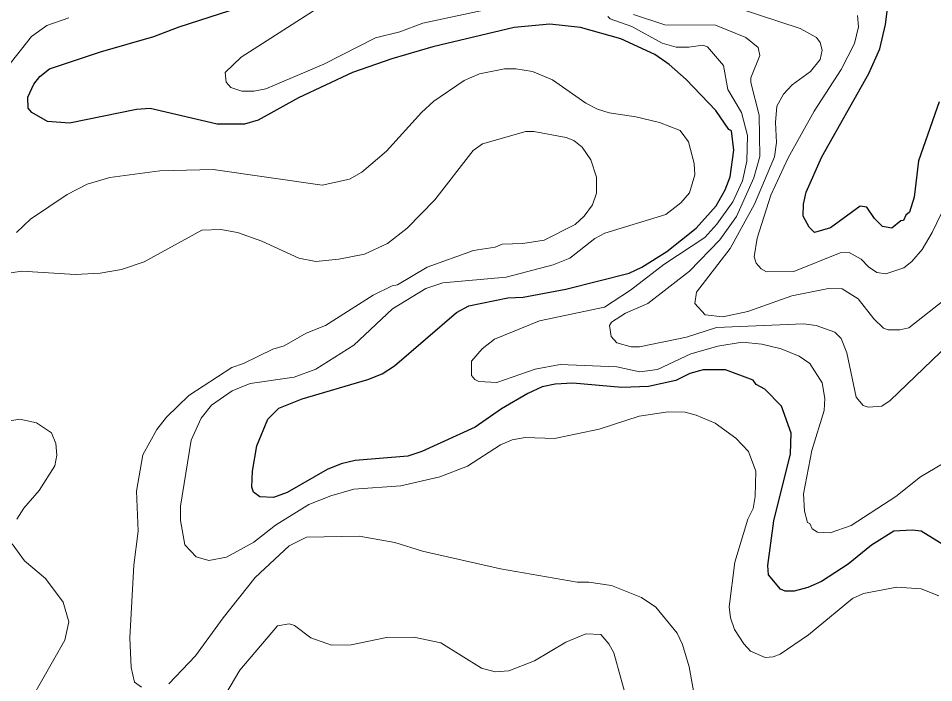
# Model space of a CAD drawing. Extents: x 598.3 to 623.2, y 6902.2 to 6930.1.
# Drawn here: x 619.848 to 621.169, y 6905.225 to 6906.184 of the extents above; entities that cross this region are included whole.
import ezdxf

# ---------------------------------------------------------------- set-up
doc = ezdxf.new("R2010")
doc.units = 0
doc.header["$LTSCALE"] = 0.032
doc.layers.add('1', color=7, linetype='Continuous', lineweight=25)
doc.layers.add('2', color=7, linetype='Continuous', lineweight=13)

msp = doc.modelspace()

# ---------------------------------------------------------------- linework, layer by layer
at = {"layer": '1'}
for points in [[(621.1772, 6906.0639), (621.1473, 6905.9784), (621.1407, 6905.9263), (621.134, 6905.9043), (621.1287, 6905.9003), (621.1253, 6905.8924), (621.1219, 6905.892), (621.1088, 6905.8811), (621.095, 6905.8838), (621.0837, 6905.8952), (621.0727, 6905.9115), (621.0631, 6905.9132), (621.0203, 6905.8819), (620.997, 6905.8753), (620.9894, 6905.8826), (620.9806, 6905.8988), (620.9813, 6905.9162), (620.985, 6905.9331), (621.0079, 6905.9843), (621.0754, 6906.1048), (621.0914, 6906.1403), (621.0995, 6906.1756), (621.1083, 6906.2449)], [(621.2126, 6905.4059), (621.1512, 6905.4438), (621.1378, 6905.4454), (621.1114, 6905.4439), (621.0795, 6905.4238), (621.0455, 6905.3962), (621.0071, 6905.3713), (620.9877, 6905.3623), (620.9678, 6905.3573), (620.9546, 6905.3573), (620.9479, 6905.3599), (620.9305, 6905.3805), (620.9297, 6905.3941), (620.9385, 6905.4587), (620.9626, 6905.5555), (620.9634, 6905.5855), (620.9495, 6905.6245), (620.9254, 6905.6486), (620.9128, 6905.6558), (620.9086, 6905.6618), (620.8688, 6905.6769), (620.8364, 6905.6769), (620.817, 6905.6713), (620.7968, 6905.6613), (620.7574, 6905.6525), (620.7191, 6905.6511), (620.6481, 6905.6576), (620.623, 6905.656), (620.604, 6905.652), (620.5836, 6905.6428), (620.5453, 6905.6205), (620.5075, 6905.5942), (620.4303, 6905.5588), (620.4103, 6905.5523), (620.3343, 6905.546), (620.3138, 6905.541), (620.2938, 6905.5327), (620.2361, 6905.4998), (620.2163, 6905.4925), (620.1967, 6905.4934), (620.1874, 6905.5003), (620.1851, 6905.5072), (620.1859, 6905.5304), (620.1921, 6905.5671), (620.2083, 6905.6057), (620.2242, 6905.6213), (620.2575, 6905.6351), (620.3526, 6905.6627), (620.3732, 6905.6712), (620.3909, 6905.6823), (620.4805, 6905.7597), (620.4983, 6905.7693), (620.5544, 6905.7805), (620.5765, 6905.7817), (620.6384, 6905.7931), (620.7298, 6905.8163), (620.748, 6905.825), (620.7841, 6905.8477), (620.8261, 6905.8813), (620.8551, 6905.9137), (620.8682, 6905.9367), (620.8753, 6905.9557), (620.8809, 6905.994), (620.8772, 6906.0217), (620.8736, 6906.0237), (620.8548, 6906.0512), (620.8119, 6906.0958), (620.7873, 6906.1179), (620.7667, 6906.1323), (620.7175, 6906.1548), (620.6592, 6906.1709), (620.6151, 6906.1757), (620.5635, 6906.1709), (620.4465, 6906.1433), (620.3872, 6906.126), (620.3304, 6906.1062), (620.2522, 6906.0697), (620.194, 6906.0373), (620.1745, 6906.0316), (620.1351, 6906.0316), (620.0382, 6906.0541), (620.0188, 6906.0525), (619.922, 6906.0332), (619.8903, 6906.0353), (619.8677, 6906.0484), (619.8621, 6906.0546), (619.8618, 6906.0704), (619.8706, 6906.0895), (619.879, 6906.1004), (619.8931, 6906.1115), (619.9665, 6906.136), (620.0438, 6906.1581), (620.0803, 6906.1723), (620.1966, 6906.2095)]]:
    msp.add_lwpolyline(points, dxfattribs=at)
at = {"layer": '2'}
for points in [[(620.274, 6906.1954), (620.1699, 6906.1281), (620.1468, 6906.1059), (620.1478, 6906.0922), (620.1547, 6906.0847), (620.1708, 6906.0793), (620.1878, 6906.0793), (620.2053, 6906.0826), (620.289, 6906.118), (620.3637, 6906.1561), (620.3987, 6906.165), (620.4319, 6906.1773), (620.5626, 6906.2055)], [(620.8869, 6906.199), (620.9765, 6906.1696), (621.0001, 6906.1567), (621.0055, 6906.1496), (621.008, 6906.1386), (621.0053, 6906.125), (620.9912, 6906.1078), (620.9647, 6906.0885), (620.9525, 6906.0749), (620.9425, 6906.0575), (620.9409, 6906.034), (620.9424, 6906.0051), (620.9394, 6905.9844), (620.9106, 6905.916), (620.8754, 6905.8521), (620.8269, 6905.7887), (620.8243, 6905.7724), (620.8391, 6905.7563), (620.8647, 6905.7531), (620.9008, 6905.7608), (620.9643, 6905.7838), (621.0175, 6905.7943), (621.0369, 6905.7935), (621.0601, 6905.7793), (621.0829, 6905.7506), (621.0968, 6905.7371), (621.1035, 6905.7345), (621.12, 6905.7345), (621.1332, 6905.7376), (621.1895, 6905.7815)], [(619.8017, 6906.0758), (619.867, 6906.1581), (619.8893, 6906.1739), (619.9212, 6906.1852)], [(620.699, 6906.1871), (620.7023, 6906.1837), (620.7336, 6906.1727)], [(621.2269, 6905.7487), (621.1064, 6905.6323), (621.0941, 6905.6245), (621.0743, 6905.6227), (621.0672, 6905.6252), (621.0571, 6905.6373), (621.0436, 6905.7015), (621.0358, 6905.7218), (621.0264, 6905.7313), (620.9997, 6905.741), (620.9811, 6905.7433), (620.8556, 6905.7378), (620.8124, 6905.724), (620.7444, 6905.7102), (620.7326, 6905.7102), (620.7119, 6905.7159), (620.7036, 6905.725), (620.7012, 6905.741), (620.7043, 6905.7456), (620.7241, 6905.7585), (620.7567, 6905.7725), (620.8165, 6905.8192), (620.8606, 6905.8647), (620.8846, 6905.8981), (620.9093, 6905.9541), (620.9181, 6905.9846), (620.9173, 6906.0447), (620.9052, 6906.0918), (620.9054, 6906.0983), (620.918, 6906.1305), (620.9157, 6906.1422), (620.8978, 6906.1569), (620.8542, 6906.1747), (620.7809, 6906.1749), (620.7358, 6906.1899)], [(621.1944, 6905.9317), (621.1669, 6905.875), (621.1524, 6905.8507), (621.1377, 6905.8334), (621.126, 6905.8241), (621.0999, 6905.8153), (621.0872, 6905.8172), (621.0749, 6905.8254), (621.0645, 6905.8366), (621.0469, 6905.8461), (621.0343, 6905.8456), (620.9675, 6905.8187), (620.928, 6905.8184), (620.9202, 6905.8224), (620.9127, 6905.8306), (620.9101, 6905.8397), (620.9142, 6905.8667), (620.9343, 6905.9292), (620.9593, 6905.9827), (620.9964, 6906.0504), (621.0354, 6906.1106), (621.0549, 6906.1481), (621.0606, 6906.1721), (621.059, 6906.1885)], [(620.7336, 6906.1727), (620.7772, 6906.1485), (620.7973, 6906.1425), (620.8159, 6906.1425), (620.8357, 6906.1457), (620.8429, 6906.1432), (620.8656, 6906.116), (620.872, 6906.0817), (620.8918, 6906.0485), (620.9003, 6906.0153), (620.8995, 6905.9781), (620.8934, 6905.9499), (620.8791, 6905.9196), (620.856, 6905.8871), (620.8386, 6905.8678), (620.7795, 6905.829), (620.7316, 6905.7918), (620.6942, 6905.7674), (620.6003, 6905.7474), (620.5355, 6905.721), (620.5175, 6905.707), (620.5023, 6905.6892), (620.5019, 6905.6688), (620.5067, 6905.6627), (620.5129, 6905.66), (620.5388, 6905.6584), (620.5938, 6905.6778), (620.6302, 6905.6843), (620.712, 6905.681), (620.7448, 6905.6739), (620.7703, 6905.677), (620.8188, 6905.6997), (620.8577, 6905.711), (620.8926, 6905.7166), (620.9212, 6905.714), (620.9492, 6905.7071), (620.9748, 6905.6967), (620.9903, 6905.6857), (621.0081, 6905.6578), (621.012, 6905.6354), (621.0111, 6905.6182), (620.9934, 6905.5604), (620.9814, 6905.4978), (620.9826, 6905.4728), (620.987, 6905.4562), (620.9903, 6905.4548), (620.9935, 6905.4472), (621.0014, 6905.4424), (621.0196, 6905.4414), (621.0498, 6905.4519), (621.1147, 6905.4939), (621.1502, 6905.5222), (621.1922, 6905.5471)], [(621.116, 6905.3628), (621.0679, 6905.3539), (621.0518, 6905.3466), (620.9886, 6905.2939), (620.9474, 6905.2662), (620.9375, 6905.2622), (620.9258, 6905.2612), (620.9047, 6905.2704), (620.895, 6905.2809), (620.8814, 6905.3019), (620.8757, 6905.3186), (620.8737, 6905.3346), (620.8823, 6905.3992), (620.901, 6905.4609), (620.9085, 6905.4765), (620.9116, 6905.4938), (620.9124, 6905.5306), (620.9019, 6905.5588), (620.8836, 6905.5779), (620.8537, 6905.5999), (620.8265, 6905.6114), (620.8103, 6905.6155), (620.786, 6905.6162), (620.7439, 6905.6097), (620.6861, 6905.5912), (620.6217, 6905.5774), (620.5794, 6905.5791), (620.561, 6905.5757), (620.5437, 6905.5685), (620.4961, 6905.5375), (620.4562, 6905.5224), (620.3999, 6905.5094), (620.3324, 6905.5044), (620.2989, 6905.4948), (620.2674, 6905.4822), (620.2194, 6905.4526), (620.188, 6905.4279), (620.1486, 6905.4061), (620.123, 6905.4014), (620.1047, 6905.4067), (620.0886, 6905.4242), (620.082, 6905.4591), (620.0821, 6905.4798), (620.0974, 6905.5752), (620.1118, 6905.6071), (620.1268, 6905.6255), (620.1567, 6905.6464), (620.1826, 6905.6568), (620.2462, 6905.6662), (620.2776, 6905.6776), (620.3325, 6905.7122), (620.388, 6905.7649), (620.436, 6905.7941), (620.4606, 6905.8024), (620.5521, 6905.8107), (620.6198, 6905.8284), (620.6439, 6905.8382), (620.6802, 6905.8664), (620.6943, 6905.8742), (620.7825, 6905.9009), (620.8044, 6905.9177), (620.8166, 6905.9323), (620.8242, 6905.9584), (620.8235, 6905.9746), (620.8153, 6906.0062), (620.8033, 6906.0225), (620.7736, 6906.0339), (620.7391, 6906.0421), (620.7008, 6906.0477), (620.6837, 6906.053), (620.6673, 6906.0618), (620.6189, 6906.0953), (620.5901, 6906.1076), (620.5663, 6906.1116), (620.5496, 6906.1116), (620.5136, 6906.1044), (620.4914, 6906.0945), (620.4476, 6906.0646), (620.43, 6906.0484), (620.3794, 6905.9923), (620.3438, 6905.9624), (620.3259, 6905.952), (620.2865, 6905.9433), (620.1292, 6905.9659), (620.0523, 6905.9643), (619.9803, 6905.9547), (619.9476, 6905.9449), (619.9185, 6905.9301), (619.8655, 6905.8942), (619.8454, 6905.8751)], [(620.0256, 6905.2185), (620.0159, 6905.2259), (620.0111, 6905.2467), (620.0091, 6905.2896), (620.0148, 6905.3945), (620.0212, 6905.4436), (620.0184, 6905.5017), (620.0278, 6905.5542), (620.0478, 6905.5904), (620.0621, 6905.6084), (620.0941, 6905.6397), (620.1562, 6905.6801), (620.173, 6905.6857), (620.2156, 6905.7065), (620.2318, 6905.7113), (620.2633, 6905.7295), (620.2916, 6905.7409), (620.3602, 6905.7845), (620.3877, 6905.7982), (620.3953, 6905.7996), (620.4381, 6905.825), (620.5049, 6905.8493), (620.536, 6905.854), (620.5461, 6905.8583), (620.5761, 6905.8592), (620.6068, 6905.864), (620.6516, 6905.8865), (620.6646, 6905.8985), (620.6769, 6905.9149), (620.6827, 6905.9317), (620.6827, 6905.9552), (620.6744, 6905.98), (620.6617, 6905.9981), (620.6496, 6906.0078), (620.6387, 6906.0121), (620.5919, 6906.0209), (620.5804, 6906.021), (620.5178, 6906.0032), (620.5047, 6905.9936), (620.4493, 6905.9222), (620.4092, 6905.8811), (620.3807, 6905.8593), (620.3478, 6905.8438), (620.3108, 6905.8365), (620.2776, 6905.8332), (620.2531, 6905.8382), (620.1996, 6905.8626), (620.1643, 6905.8753), (620.1405, 6905.8793), (620.113, 6905.8785), (620.0296, 6905.8329), (619.9969, 6905.8216), (619.966, 6905.8163), (619.9301, 6905.8146), (619.8532, 6905.8194), (619.8211, 6905.8145)], [(619.8184, 6905.6001), (619.8504, 6905.6057), (619.8745, 6905.6001), (619.896, 6905.5858), (619.9024, 6905.5702), (619.9038, 6905.5534), (619.9007, 6905.538), (619.8782, 6905.5026), (619.856, 6905.4771), (619.846, 6905.4609)], [(620.8319, 6905.1596), (620.8162, 6905.2477), (620.8065, 6905.2801), (620.7991, 6905.2965), (620.768, 6905.3341), (620.7475, 6905.3482), (620.7039, 6905.3653), (620.6716, 6905.3701), (620.6546, 6905.3702), (620.5437, 6905.3895), (620.4314, 6905.4147), (620.3915, 6905.4276), (620.34, 6905.4365), (620.2639, 6905.435), (620.2388, 6905.4226), (620.19, 6905.377), (620.1436, 6905.3188), (620.1037, 6905.2639), (620.0654, 6905.2232)], [(619.8391, 6905.4255), (619.8568, 6905.4011), (619.8875, 6905.3752), (619.913, 6905.3413), (619.9208, 6905.3128), (619.915, 6905.2863), (619.8674, 6905.2024)], [(621.1767, 6905.3506), (621.1508, 6905.3604), (621.116, 6905.3628)], [(620.1336, 6905.1854), (620.1679, 6905.2432), (620.2221, 6905.307), (620.2391, 6905.3101), (620.2465, 6905.3076), (620.2701, 6905.2899), (620.2999, 6905.2794), (620.3286, 6905.2796), (620.3793, 6905.29), (620.419, 6905.2908), (620.4579, 6905.2826), (620.5166, 6905.246), (620.5364, 6905.2407), (620.5558, 6905.2421)], [(620.5558, 6905.2421), (620.593, 6905.2566), (620.638, 6905.2835), (620.6672, 6905.2956), (620.6886, 6905.2945), (620.7003, 6905.2813), (620.7075, 6905.268), (620.7279, 6905.1948)]]:
    msp.add_lwpolyline(points, dxfattribs=at)

doc.saveas('drawing.dxf')
